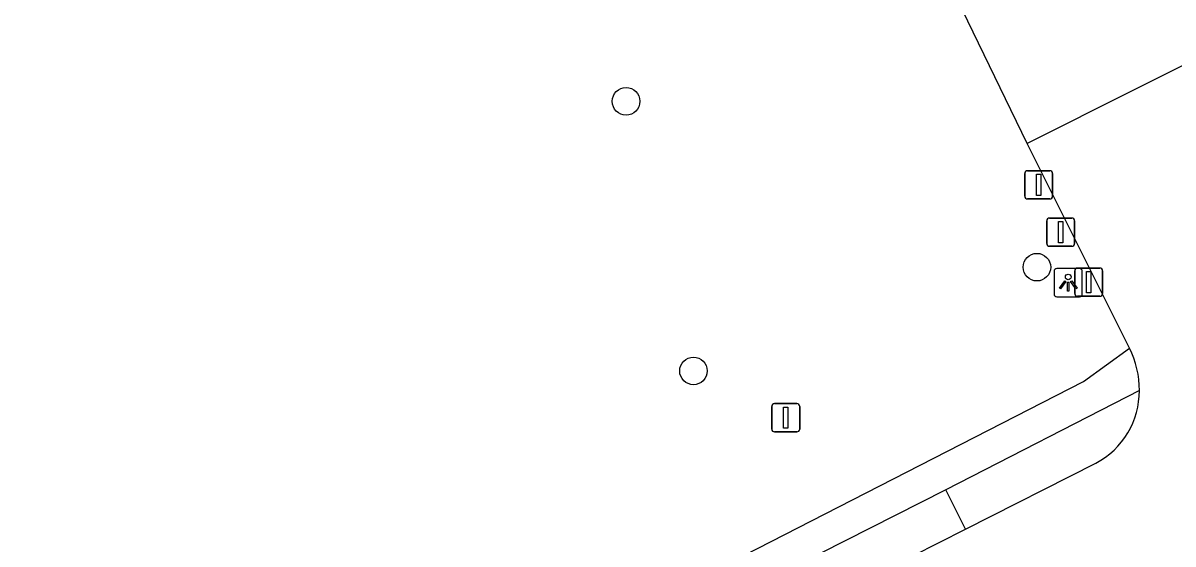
# Model space of a CAD drawing. Extents: x 156141 to 158132, y 385651 to 388399.
# Drawn here: x 157298.62 to 157339.38, y 387529.1 to 387547.56 of the extents above; entities that cross this region are included whole.
import ezdxf

# ---------------------------------------------------------------- set-up
doc = ezdxf.new("R2010")
doc.units = 0
for name, color, linetype in [('IMGEO_Afsluitpaal', 7, 'Continuous'), ('IMGEO_Boom', 7, 'Continuous'), ('IMGEO_Groenvoorziening', 7, 'Continuous'), ('IMGEO_Lichtpunt', 7, 'Continuous'), ('IMGEO_Rijbaan_lokaal_open', 7, 'Continuous'), ('IMGEO_Voetpad_open', 7, 'Continuous')]:
    doc.layers.add(name, color=color, linetype=linetype)

msp = doc.modelspace()

# ---------------------------------------------------------------- linework, layer by layer
at = {"layer": 'IMGEO_Afsluitpaal'}
for p, q in [((157334.224, 387542.33), (157335.014, 387542.33)), ((157335.014, 387542.33), (157334.224, 387542.33)), ((157334.124, 387541.43), (157334.124, 387542.23)), ((157334.124, 387542.23), (157334.124, 387541.43)), ((157335.114, 387542.23), (157335.114, 387541.43)), ((157335.114, 387541.43), (157335.114, 387542.23)), ((157335.014, 387541.33), (157334.224, 387541.33)), ((157334.224, 387541.33), (157335.014, 387541.33)), ((157334.904, 387539.75), (157334.904, 387540.55)), ((157334.904, 387540.55), (157334.904, 387539.75)), ((157335.004, 387540.65), (157335.794, 387540.65)), ((157335.794, 387540.65), (157335.004, 387540.65)), ((157335.894, 387540.55), (157335.894, 387539.75)), ((157335.894, 387539.75), (157335.894, 387540.55)), ((157335.794, 387539.65), (157335.004, 387539.65)), ((157335.004, 387539.65), (157335.794, 387539.65)), ((157335.896, 387537.98), (157335.896, 387538.78)), ((157335.896, 387538.78), (157335.896, 387537.98)), ((157335.996, 387538.88), (157336.786, 387538.88)), ((157336.786, 387538.88), (157335.996, 387538.88)), ((157336.886, 387538.78), (157336.886, 387537.98)), ((157336.886, 387537.98), (157336.886, 387538.78)), ((157336.786, 387537.88), (157335.996, 387537.88)), ((157335.996, 387537.88), (157336.786, 387537.88)), ((157325.159, 387533.176), (157325.159, 387533.976)), ((157325.159, 387533.976), (157325.159, 387533.176)), ((157325.259, 387534.076), (157326.049, 387534.076)), ((157326.049, 387534.076), (157325.259, 387534.076)), ((157326.149, 387533.976), (157326.149, 387533.176)), ((157326.149, 387533.176), (157326.149, 387533.976)), ((157326.049, 387533.076), (157325.259, 387533.076)), ((157325.259, 387533.076), (157326.049, 387533.076))]:
    msp.add_line(p, q, dxfattribs=at)
for points in [[(157334.544, 387542.205), (157334.694, 387542.205), (157334.694, 387541.455), (157334.544, 387541.455), (157334.544, 387542.205)], [(157335.324, 387540.525), (157335.474, 387540.525), (157335.474, 387539.775), (157335.324, 387539.775), (157335.324, 387540.525)], [(157336.316, 387538.755), (157336.466, 387538.755), (157336.466, 387538.005), (157336.316, 387538.005), (157336.316, 387538.755)], [(157325.579, 387533.951), (157325.729, 387533.951), (157325.729, 387533.201), (157325.579, 387533.201), (157325.579, 387533.951)]]:
    msp.add_lwpolyline(points, dxfattribs=at)
for centre, start, end in [((157334.224, 387542.23), 90, 180), ((157334.224, 387542.23), 90, 180), ((157335.014, 387542.23), 0, 90), ((157335.014, 387542.23), 360, 90), ((157334.224, 387541.43), 180, 270), ((157334.224, 387541.43), 180, 270), ((157335.014, 387541.43), 270, 0), ((157335.014, 387541.43), 270, 0), ((157335.004, 387540.55), 90, 180), ((157335.004, 387540.55), 90, 180), ((157335.794, 387540.55), 0, 90), ((157335.794, 387540.55), 360, 90), ((157335.004, 387539.75), 180, 270), ((157335.004, 387539.75), 180, 270), ((157335.794, 387539.75), 270, 0), ((157335.794, 387539.75), 270, 0), ((157335.996, 387538.78), 90, 180), ((157335.996, 387538.78), 90, 180), ((157336.786, 387538.78), 0, 90), ((157336.786, 387538.78), 360, 90), ((157335.996, 387537.98), 180, 270), ((157335.996, 387537.98), 180, 270), ((157336.786, 387537.98), 270, 0), ((157336.786, 387537.98), 270, 0), ((157325.259, 387533.976), 90, 180), ((157325.259, 387533.976), 90, 180), ((157326.049, 387533.976), 0, 90), ((157326.049, 387533.976), 360, 90), ((157325.259, 387533.176), 180, 270), ((157325.259, 387533.176), 180, 270), ((157326.049, 387533.176), 270, 0), ((157326.049, 387533.176), 270, 0)]:
    msp.add_arc(centre, 0.1, start, end, dxfattribs=at)
at = {"layer": 'IMGEO_Boom'}
for centre in [(157319.994, 387544.788), (157334.557, 387538.911), (157322.384, 387535.235)]:
    msp.add_circle(centre, 0.489, dxfattribs=at)
at = {"layer": 'IMGEO_Groenvoorziening'}
msp.add_lwpolyline([(157294.466, 387513.49), (157295.253, 387513.894), (157336.207, 387534.861), (157337.836, 387536.038)], dxfattribs=at)
at = {"layer": 'IMGEO_Lichtpunt'}
for p, q in [((157335.168, 387538.766), (157335.168, 387537.959)), ((157335.168, 387538.766), (157335.168, 387537.959)), ((157336.07, 387538.861), (157335.262, 387538.861)), ((157336.07, 387538.861), (157335.262, 387538.861)), ((157336.164, 387537.959), (157336.164, 387538.766)), ((157336.164, 387537.959), (157336.164, 387538.766)), ((157335.262, 387537.865), (157336.07, 387537.865)), ((157335.262, 387537.865), (157336.07, 387537.865))]:
    msp.add_line(p, q, dxfattribs=at)
for points in [[(157335.542, 387538.43), (157335.581, 387538.402), (157335.393, 387538.14), (157335.355, 387538.167), (157335.542, 387538.43)], [(157335.644, 387538.382), (157335.691, 387538.382), (157335.691, 387538.06), (157335.644, 387538.06), (157335.644, 387538.382)], [(157335.754, 387538.402), (157335.792, 387538.429), (157335.979, 387538.167), (157335.94, 387538.139), (157335.754, 387538.402)]]:
    msp.add_lwpolyline(points, dxfattribs=at)
msp.add_circle((157335.667, 387538.564), 0.0994, dxfattribs=at)
for centre, start, end in [((157335.262, 387538.766), 90, 180), ((157335.262, 387538.766), 90, 180), ((157336.07, 387538.766), 0, 90), ((157336.07, 387538.766), 0, 90), ((157335.262, 387537.959), 180, 270), ((157335.262, 387537.959), 180, 270), ((157336.07, 387537.959), 270, 0), ((157336.07, 387537.959), 270, 360)]:
    msp.add_arc(centre, 0.0946, start, end, dxfattribs=at)
at = {"layer": 'IMGEO_Rijbaan_lokaal_open'}
for points in [[(157334.217, 387543.287), (157317.199, 387578.367)], [(157341.775, 387547.081), (157334.217, 387543.287)], [(157337.836, 387536.038), (157334.217, 387543.287)], [(157332.028, 387529.624), (157336.651, 387531.968)], [(157329.225, 387528.206), (157332.028, 387529.624)]]:
    msp.add_lwpolyline(points, dxfattribs=at)
for centre, radius, start, end in [((157334.906, 387534.555), 3.284, 359.7442, 26.8477), ((157335.278, 387534.536), 2.912, 298.1282, 0.082)]:
    msp.add_arc(centre, radius, start, end, dxfattribs=at)
at = {"layer": 'IMGEO_Voetpad_open'}
for points in [[(157338.19, 387534.54), (157331.33, 387531.02)], [(157331.33, 387531.02), (157300.147, 387515.229)], [(157332.028, 387529.624), (157331.33, 387531.02)]]:
    msp.add_lwpolyline(points, dxfattribs=at)

doc.saveas('drawing.dxf')
